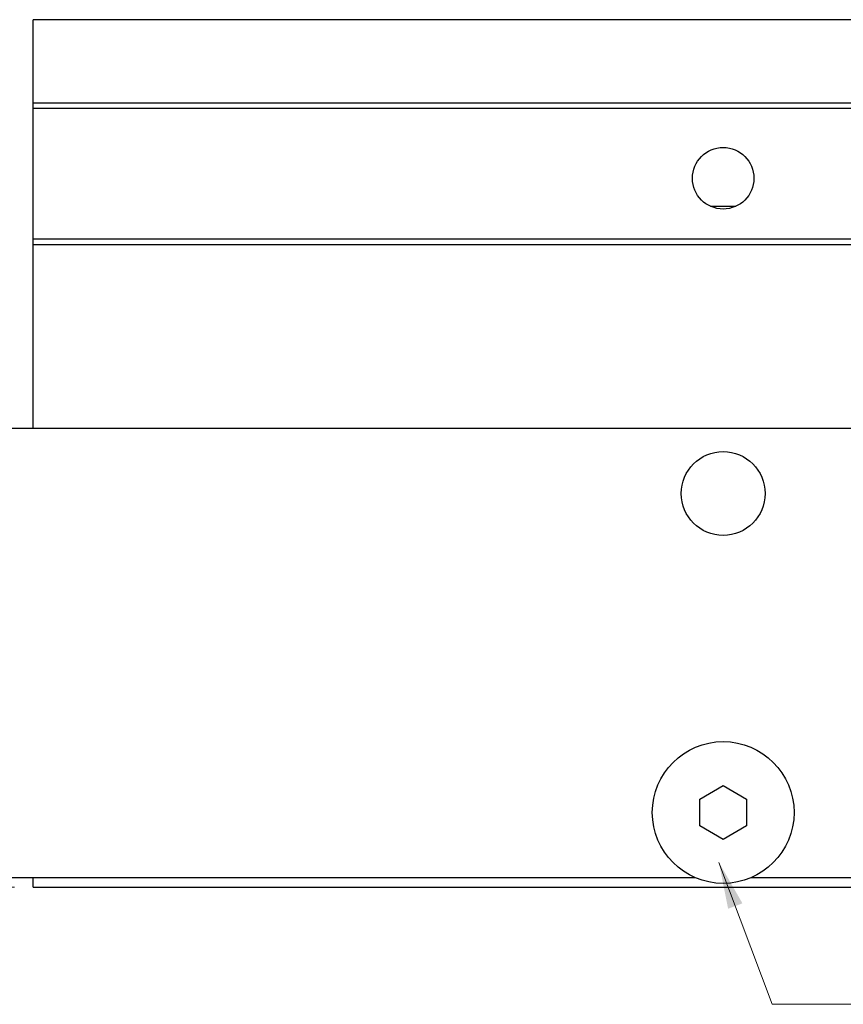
# Model space of a CAD drawing. Header units: millimetres. Extents: x 399 to 6233, y -1870 to 1602.
# Tile 505 of 656: x 5972 to 6016, y -266 to -213. Entities that reach past the tile are written whole.
import ezdxf

# ---------------------------------------------------------------- set-up
doc = ezdxf.new("R2010")
doc.units = ezdxf.units.MM
for name, color, linetype, lineweight in [('AM_0', 7, 'Continuous', 50), ('AM_5', 3, 'Continuous', 25), ('可見 (ISO)', 7, 'Continuous', 25)]:
    doc.layers.add(name, color=color, linetype=linetype, lineweight=lineweight)
doc.styles.add('尺寸標註', font='romans.shx', dxfattribs={"bigfont": 'CHINESET.SHX'})
doc.dimstyles.new('CNS1', dxfattribs={"dimtxt": 2.5, "dimasz": 2.5, "dimexe": 1, "dimexo": 1, "dimgap": 1.5, "dimtad": 1, "dimtoh": 1, "dimdec": 1, "dimdsep": 46, "dimtxsty": '尺寸標註', "dimcen": 0, "dimclrd": 2, "dimclre": 2, "dimclrt": 1, "dimadec": 0, "dimazin": 2, "dimtp": 0.1, "dimtm": 0.1, "dimtfac": 0.71, "dimtdec": 1, "dimtmove": 0, "dimatfit": 0, "dimfxl": 0, "dimlwd": 13, "dimlwe": 13, "dimarcsym": 0})
doc.dimstyles.new('CNS1$0', dxfattribs={"dimtxt": 2.5, "dimasz": 2.5, "dimexe": 1, "dimexo": 1, "dimgap": 1.5, "dimtad": 1, "dimtoh": 1, "dimdec": 1, "dimdsep": 46, "dimtxsty": '尺寸標註', "dimcen": 0, "dimclrd": 2, "dimclre": 2, "dimclrt": 1, "dimadec": 0, "dimazin": 2, "dimtp": 0.1, "dimtm": 0.1, "dimtfac": 0.71, "dimtdec": 1, "dimtmove": 0, "dimatfit": 0, "dimfxl": 0, "dimlwd": 13, "dimlwe": 13, "dimarcsym": 0})

# ---------------------------------------------------------------- blocks, each defined once
blk = doc.blocks.new('*D333')
at = {"layer": 'AM_5', "color": 2, "lineweight": 13}
for p, q in [((5938.899, -189.399), (5926.899, -189.399)), ((5927.899, -191.899), (5927.899, -257.181)), ((5971.899, -259.681), (5926.899, -259.681))]:
    blk.add_line(p, q, dxfattribs=at)
at = {"layer": 'AM_5', "color": 2, "lineweight": -2}
for points in [[(5927.482, -191.899), (5928.316, -191.899), (5927.899, -189.399)], [(5927.482, -257.181), (5928.316, -257.181), (5927.899, -259.681)]]:
    blk.add_solid(points, dxfattribs=at)
at = {"layer": 'Defpoints', "color": 0, "lineweight": -2}
for p in [(5939.899, -189.399), (5927.899, -259.681), (5972.899, -259.681)]:
    blk.add_point(p, dxfattribs=at)
at = {"layer": 'AM_5', "color": 1, "insert": (5925.149, -224.54), "char_height": 2.5, "attachment_point": 5, "rotation": 90, "style": '尺寸標註'}
blk.add_mtext('70.3', dxfattribs=at)
blk = doc.blocks.new('*D334')
at = {"layer": 'AM_5', "color": 2, "lineweight": 13}
for p, q in [((5955.899, -235.081), (5963.347, -235.081)), ((5962.347, -237.581), (5962.347, -257.181)), ((5971.899, -259.681), (5961.347, -259.681))]:
    blk.add_line(p, q, dxfattribs=at)
at = {"layer": 'AM_5', "color": 2, "lineweight": -2}
for points in [[(5961.931, -237.581), (5962.764, -237.581), (5962.347, -235.081)], [(5961.931, -257.181), (5962.764, -257.181), (5962.347, -259.681)]]:
    blk.add_solid(points, dxfattribs=at)
at = {"layer": 'Defpoints', "color": 0, "lineweight": -2}
for p in [(5954.899, -235.081), (5962.347, -259.681), (5972.899, -259.681)]:
    blk.add_point(p, dxfattribs=at)
at = {"layer": 'AM_5', "color": 1, "insert": (5959.597, -247.381), "char_height": 2.5, "attachment_point": 5, "rotation": 90, "style": '尺寸標註'}
blk.add_mtext('24.6', dxfattribs=at)

msp = doc.modelspace()

# ---------------------------------------------------------------- linework, layer by layer
at = {"layer": '可見 (ISO)'}
for p, q in [((5972.899, -217.631), (5972.899, -213.181)), ((6085.899, -213.181), (5972.899, -213.181)), ((5972.899, -217.931), (5972.899, -217.631)), ((5972.899, -217.631), (6085.899, -217.631)), ((5972.899, -224.931), (5972.899, -217.931)), ((5972.899, -217.931), (6085.899, -217.931)), ((5972.899, -225.231), (5972.899, -224.931)), ((5972.899, -224.931), (6085.899, -224.931)), ((5972.899, -235.081), (5972.899, -225.231)), ((5972.899, -225.231), (6085.899, -225.231)), ((5954.899, -235.081), (6052.899, -235.081)), ((6008.649, -254.959), (6009.899, -254.237)), ((6009.899, -254.237), (6011.149, -254.959)), ((6008.649, -256.403), (6008.649, -254.959)), ((6011.149, -254.959), (6011.149, -256.403)), ((6009.899, -257.124), (6008.649, -256.403)), ((6011.149, -256.403), (6009.899, -257.124)), ((6008.419, -259.181), (5951.899, -259.181)), ((5972.899, -259.681), (5972.899, -259.181)), ((5972.899, -259.681), (6085.899, -259.681)), ((6048.419, -259.181), (6011.379, -259.181))]:
    msp.add_line(p, q, dxfattribs=at)
for centre, radius in [((6009.899, -221.681), 1.65), ((6009.899, -238.581), 2.25), ((6009.899, -255.681), 3.8)]:
    msp.add_circle(centre, radius, dxfattribs=at)
msp.add_rational_spline([(6009.211, -223.181), (6009.899, -223.181), (6010.586, -223.181)], [3.64171346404, 4.00588481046, 3.64171346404], degree=2, dxfattribs=at)

# ---------------------------------------------------------------- dimensions: what is measured, and where the dimension line sits
at = {"layer": 'AM_5'}
dim = msp.add_linear_dim(base=(5927.899, -259.681), p1=(5939.899, -189.399), p2=(5972.899, -259.681), angle=90, dimstyle='CNS1$0', override={"dimpost": '', "dimfxl": 4, "dimarcsym": 1}, dxfattribs=at)
dim.commit()
dim.dimension.update_dxf_attribs({"geometry": '*D333', "text_midpoint": (5925.149, -224.54)})
dim = msp.add_linear_dim(base=(5962.347, -259.681), p1=(5954.899, -235.081), p2=(5972.899, -259.681), angle=90, dimstyle='CNS1$0', override={"dimfxl": 4, "dimarcsym": 1}, dxfattribs=at)
dim.commit()
dim.dimension.update_dxf_attribs({"geometry": '*D334', "text_midpoint": (5962.347, -247.381), "dimtype": 160})

# ---------------------------------------------------------------- leaders
at = {"layer": 'AM_0', "annotation_type": 0, "has_hookline": 1, "hookline_direction": 0, "text_width": 29.368}
msp.add_leader([(6009.67, -258.352), (6012.521, -265.962), (6015.021, -265.962)], dimstyle='CNS1', dxfattribs=at)

doc.saveas('drawing.dxf')
